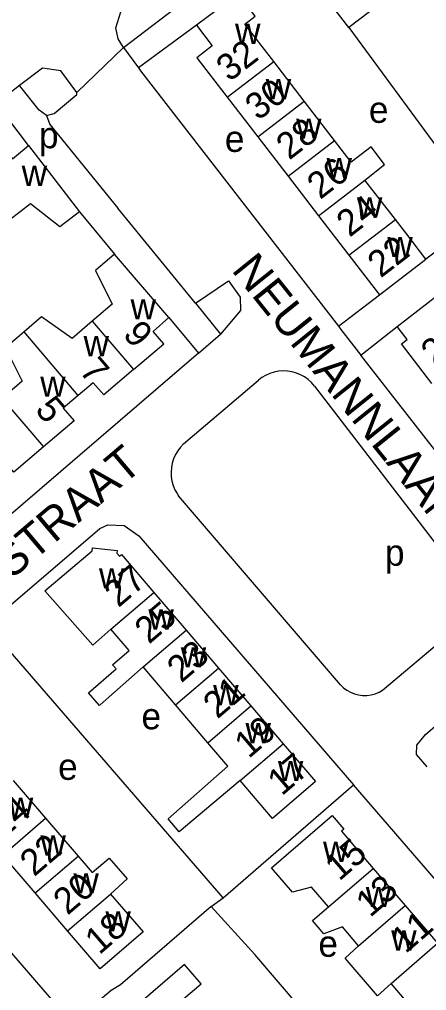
# Model space of a CAD drawing. Extents: x 158848 to 160613, y 385889 to 387762.
# Drawn here: x 160125.8 to 160187.7, y 386514.5 to 386662.2 of the extents above; entities that cross this region are included whole.
import ezdxf

# ---------------------------------------------------------------- set-up
doc = ezdxf.new("R2010")
doc.units = 0
for name, color, linetype in [('BLT_Basislijn', 7, 'Continuous'), ('BLT_Bebouwing', 7, 'Continuous'), ('BLT_Centroide', 7, 'Continuous'), ('BLT_Huisnummer', 7, 'Continuous'), ('BLT_Huisnummer_ tussenligend', 7, 'Continuous'), ('BLT_Onderverdeling_panden', 7, 'Continuous'), ('BLT_Straatnaam', 7, 'Continuous'), ('BLT_Vlakafsluiter', 7, 'Continuous')]:
    doc.layers.add(name, color=color, linetype=linetype)

msp = doc.modelspace()

# ---------------------------------------------------------------- linework, layer by layer
at = {"layer": 'BLT_Basislijn'}
for p, q in [((160141.64, 386657.9), (160185.7, 386691.6)), ((160152.7, 386661.28), (160143.9, 386654.78)), ((160175.85, 386660.94), (160196.64, 386632.62)), ((160141.64, 386657.9), (160143.9, 386654.78)), ((160125.84, 386652.14), (160122.33, 386649.41)), ((160127.21, 386642.98), (160122.33, 386649.41)), ((160152.59, 386619.03), (160140.77, 386633.45)), ((160196.64, 386632.62), (160187.57, 386625.74)), ((160174.29, 386615.54), (160180.52, 386620.31)), ((160152.59, 386619.03), (160156.37, 386614.31)), ((160177.71, 386611.12), (160183.21, 386615.47)), ((160150.76, 386597.65), (160162.12, 386607.31)), ((160170.65, 386606.43), (160191.91, 386578.71)), ((160174.6, 386561), (160150.01, 386589.75)), ((160156.76, 386528.66), (160120.89, 386570.12)), ((160156.76, 386528.66), (160176.56, 386545.83)), ((160222.72, 386492.35), (160176.56, 386545.83)), ((160154.97, 386527.31), (160156.76, 386528.66))]:
    msp.add_line(p, q, dxfattribs=at)
for points in [[(160141.64, 386657.9), (160140.82, 386659.23), (160140.44, 386660.9), (160141.48, 386664.15), (160157.27, 386676.08)], [(160134.55, 386651.06), (160132.09, 386654.35), (160129.31, 386654.75), (160125.84, 386652.14)], [(160143.9, 386654.78), (160144.2, 386654.36), (160174.29, 386615.54)], [(160129.92, 386647.58), (160128.81, 386648.35), (160125.84, 386652.14)], [(160129.92, 386647.58), (160131.09, 386647.88), (160134.55, 386650.74), (160134.55, 386651.06)], [(160129.92, 386647.58), (160130.42, 386646.2), (160140.77, 386633.45)], [(160134.93, 386632.93), (160140.28, 386626.47)], [(160152.59, 386619.03), (160157.57, 386622.45), (160159.37, 386619.95), (160159.42, 386617.92), (160156.37, 386614.31)], [(160148.53, 386616.86), (160153.03, 386611.43)], [(160174.29, 386615.54), (160174.68, 386615.04), (160177.71, 386611.12)], [(160153.03, 386611.43), (160156.37, 386614.31)], [(160153.03, 386611.43), (160120.17, 386583.21), (160117.29, 386580.74)], [(160187.8, 386548.53), (160186.17, 386550.4), (160186.19, 386551.85), (160187.53, 386553.46), (160198.98, 386563.32), (160201.05, 386566.11), (160202.88, 386570.61), (160202.8, 386577), (160201.53, 386580.15), (160198.82, 386584.08), (160177.71, 386611.12)], [(160170.65, 386606.43), (160170.2, 386606.95), (160169.7, 386607.41), (160169.14, 386607.81), (160168.54, 386608.15), (160167.9, 386608.41), (160167.24, 386608.6), (160166.56, 386608.7), (160165.88, 386608.73), (160165.19, 386608.68), (160164.52, 386608.55), (160163.86, 386608.34), (160163.23, 386608.06), (160162.64, 386607.71), (160162.12, 386607.31)], [(160150.76, 386597.65), (160150.28, 386597.16), (160149.86, 386596.6), (160149.51, 386596.01), (160149.23, 386595.38), (160149.03, 386594.72), (160148.9, 386594.04), (160148.85, 386593.35), (160148.88, 386592.66), (160148.99, 386591.98), (160149.18, 386591.32), (160149.45, 386590.68), (160149.79, 386590.08), (160150.01, 386589.75)], [(160120.89, 386570.12), (160138.05, 386584.8), (160139.23, 386585.32), (160141.71, 386585.23), (160143.94, 386583.68), (160176.56, 386545.83)], [(160120.89, 386570.12), (160101.88, 386553.46), (160100.45, 386551.77), (160100.03, 386549.96), (160100.67, 386547.91), (160133.83, 386509.51)], [(160180.47, 386559.88), (160181.01, 386560.18), (160190.85, 386568.52)], [(160174.6, 386561), (160175.07, 386560.56), (160175.58, 386560.18), (160176.14, 386559.88), (160176.73, 386559.64), (160177.34, 386559.48), (160177.97, 386559.4), (160178.61, 386559.4), (160179.24, 386559.48), (160179.86, 386559.64), (160180.47, 386559.88)], [(160154.97, 386527.31), (160141.19, 386515.39), (160139.77, 386514.56), (160133.83, 386509.51)], [(160201.1, 386473.82), (160161.59, 386520.04), (160154.97, 386527.31)]]:
    msp.add_lwpolyline(points, dxfattribs=at)
at = {"layer": 'BLT_Bebouwing'}
for p, q in [((160159.06, 386666.03), (160152.7, 386661.28)), ((160169.07, 386649.76), (160164.45, 386655.76)), ((160157.4, 386650.33), (160162.02, 386644.32)), ((160173.7, 386643.75), (160169.07, 386649.76)), ((160162.02, 386644.32), (160166.65, 386638.32)), ((160127.21, 386642.98), (160134.93, 386632.93)), ((160166.65, 386638.32), (160171.27, 386632.32)), ((160182.94, 386631.75), (160178.32, 386637.75)), ((160171.27, 386632.32), (160175.89, 386626.32)), ((160175.89, 386626.32), (160180.52, 386620.31)), ((160180.52, 386620.31), (160187.57, 386625.74)), ((160183.21, 386615.47), (160191.96, 386622.28)), ((160146.22, 386575.07), (160151.14, 386569.32)), ((160151.14, 386569.32), (160156.06, 386563.57)), ((160149.52, 386557.98), (160144.61, 386563.73)), ((160156.06, 386563.57), (160160.98, 386557.81)), ((160154.44, 386552.22), (160149.52, 386557.98)), ((160160.98, 386557.81), (160165.9, 386552.06)), ((160124.86, 386546.48), (160129.79, 386540.73)), ((160129.79, 386540.73), (160134.73, 386534.98)), ((160128.21, 386529.38), (160123.27, 386535.13)), ((160179.59, 386533.11), (160184.43, 386527.48)), ((160133.14, 386523.62), (160128.21, 386529.38)), ((160184.43, 386527.48), (160189.37, 386521.73)), ((160187.24, 386509.85), (160182.31, 386515.6))]:
    msp.add_line(p, q, dxfattribs=at)
for points in [[(160175.85, 386660.94), (160172.2, 386665.69), (160169.57, 386669.12)], [(160180.71, 386667.21), (160181.94, 386665.61), (160175.85, 386660.94)], [(160164.45, 386655.76), (160160.05, 386661.46), (160161.62, 386662.65), (160159.06, 386666.03)], [(160152.7, 386661.28), (160155.12, 386658.14), (160152.77, 386656.33), (160157.4, 386650.33)], [(160178.32, 386637.75), (160181.3, 386640.13), (160179.26, 386642.78), (160176.24, 386640.45), (160173.7, 386643.75)], [(160118.45, 386639.4), (160123.23, 386643.05), (160124.74, 386640.99), (160127.21, 386642.98)], [(160134.93, 386632.93), (160131.93, 386630.62), (160127.48, 386634.13), (160124.33, 386631.72)], [(160187.57, 386625.74), (160184.52, 386629.71), (160182.94, 386631.75)], [(160140.28, 386626.47), (160137.38, 386623.99), (160139.9, 386618.9), (160136.85, 386616.28)], [(160148.53, 386616.86), (160140.28, 386626.47)], [(160136.85, 386616.28), (160133.8, 386613.67), (160129.15, 386616.93), (160126.54, 386614.69)], [(160143.16, 386608.93), (160147.75, 386612.86), (160146.13, 386614.74), (160148.53, 386616.86)], [(160188.51, 386606.82), (160183.89, 386612.83), (160184.74, 386613.49), (160183.21, 386615.47)], [(160126.54, 386614.69), (160123.71, 386612.25), (160126.23, 386607.17), (160123.18, 386604.56)], [(160143.16, 386608.93), (160138.66, 386605.08), (160137.04, 386606.91), (160134.76, 386604.98)], [(160134.76, 386604.98), (160132.48, 386603.05), (160134.11, 386601.16), (160129.49, 386597.2)], [(160129.49, 386597.2), (160124.98, 386593.32), (160123.38, 386595.22), (160121.11, 386593.27)], [(160139.69, 386569.48), (160136.99, 386567.04), (160129.65, 386575.29), (160136.85, 386581.39), (160136.91, 386581.82), (160140.64, 386581.44), (160140.6, 386581.05), (160141, 386580.57), (160141.3, 386580.83), (160146.22, 386575.07)], [(160144.61, 386563.73), (160138.1, 386558), (160137.98, 386557.89), (160136.3, 386559.81), (160140.5, 386563.47), (160139.98, 386564.05), (160142.47, 386566.22), (160139.69, 386569.48)], [(160159.36, 386546.47), (160150.1, 386538.67), (160148.39, 386540.66), (160157.49, 386548.67), (160154.44, 386552.22)], [(160165.9, 386552.06), (160170.82, 386546.3), (160164.29, 386540.71), (160159.36, 386546.47)], [(160172.79, 386527.26), (160170.2, 386530.26), (160167.3, 386529.51), (160164.11, 386533.2), (160173.33, 386541.17), (160175.13, 386539.09), (160174.74, 386538.76), (160179.59, 386533.11)], [(160134.73, 386534.98), (160136.87, 386532.49), (160139.43, 386534.69), (160142.16, 386531.51), (160139.67, 386529.22)], [(160139.67, 386529.22), (160144.61, 386523.47), (160138.08, 386517.87), (160133.14, 386523.62)], [(160177.36, 386521.35), (160174.9, 386524.22), (160172.05, 386523.19), (160170.35, 386525.17), (160172.79, 386527.26)], [(160182.31, 386515.6), (160180.21, 386513.75), (160175.29, 386519.47), (160177.36, 386521.35)], [(160153.2, 386510.43), (160150.74, 386513.29), (160153.41, 386515.58), (160150.91, 386518.48), (160141.68, 386510.55), (160146.63, 386504.79)]]:
    msp.add_lwpolyline(points, dxfattribs=at)
at = {"layer": 'BLT_Onderverdeling_panden'}
for p, q in [((160157.4, 386650.33), (160164.45, 386655.76)), ((160162.02, 386644.32), (160169.07, 386649.76)), ((160166.65, 386638.32), (160173.7, 386643.75)), ((160171.27, 386632.32), (160178.32, 386637.75)), ((160175.89, 386626.32), (160182.94, 386631.75)), ((160136.85, 386616.28), (160143.16, 386608.93)), ((160134.76, 386604.98), (160126.54, 386614.69)), ((160123.18, 386604.56), (160129.49, 386597.2)), ((160139.69, 386569.48), (160146.22, 386575.07)), ((160144.61, 386563.73), (160151.14, 386569.32)), ((160149.52, 386557.98), (160156.06, 386563.57)), ((160154.44, 386552.22), (160160.98, 386557.81)), ((160159.36, 386546.47), (160165.9, 386552.06)), ((160123.27, 386535.13), (160129.79, 386540.73)), ((160128.21, 386529.38), (160134.73, 386534.98)), ((160172.79, 386527.26), (160179.59, 386533.11)), ((160133.14, 386523.62), (160139.67, 386529.22)), ((160177.36, 386521.35), (160184.43, 386527.48)), ((160182.31, 386515.6), (160189.37, 386521.73))]:
    msp.add_line(p, q, dxfattribs=at)
at = {"layer": 'BLT_Vlakafsluiter'}
msp.add_line((160141.64, 386657.9), (160134.55, 386651.06), dxfattribs=at)

# ---------------------------------------------------------------- texts
at = {"layer": 'BLT_Centroide'}
for s, p in [('w', (160158.58, 386658.44)), ('w', (160163.24, 386650.03)), ('e', (160178.92, 386646.44)), ('w', (160167.85, 386644.03)), ('p', (160128.78, 386642.58)), ('e', (160157.03, 386642.02)), ('w', (160172.48, 386638.03)), ('w', (160126.16, 386636.84)), ('w', (160177.1, 386632.03)), ('w', (160181.73, 386626.03)), ('w', (160142.69, 386616.56)), ('w', (160135.56, 386610.97)), ('w', (160128.97, 386604.81)), ('p', (160181.36, 386579.12)), ('w', (160137.9, 386575.66)), ('w', (160145.41, 386569.41)), ('w', (160150.33, 386563.66)), ('w', (160155.25, 386557.91)), ('e', (160144.36, 386554.25)), ('w', (160160.17, 386552.12)), ('e', (160131.69, 386546.57)), ('w', (160165.09, 386546.38)), ('w', (160124.06, 386540.81)), ('w', (160129, 386535.06)), ('w', (160171.95, 386534.09)), ('w', (160134.01, 386529.31)), ('w', (160178.45, 386527.22)), ('w', (160138.88, 386523.53)), ('w', (160182.31, 386520.62)), ('e', (160171.24, 386519.68))]:
    msp.add_text(s, height=4, dxfattribs=at).set_placement(p)
at = {"layer": 'BLT_Huisnummer'}
for s, rotation, p in [('32', 37.6102, (160157.71, 386652.58)), ('26', 37.6051, (160171.51, 386634.69)), ('22', 37.6051, (160180.7, 386622.76)), ('9', 310.6302, (160141.4, 386614.21)), ('20', 37.564, (160188.83, 386609.3)), ('5', 310.6256, (160128.05, 386602.74)), ('27', 40.529, (160140.85, 386572.65)), ('21', 40.529, (160155.89, 386555.73)), ('17', 40.529, (160165.67, 386544.03)), ('22', 40.6381, (160128.05, 386531.75)), ('15', 40.6838, (160174.4, 386531.08)), ('18', 40.6381, (160137.94, 386519.88))]:
    msp.add_text(s, height=4, rotation=rotation, dxfattribs=at).set_placement(p)
at = {"layer": 'BLT_Huisnummer_ tussenligend'}
for s, rotation, p in [('30', 37.6051, (160162.09, 386646.68)), ('28', 37.6051, (160166.81, 386640.69)), ('24', 37.6051, (160175.98, 386628.96)), ('7', 310.6256, (160134.77, 386608.64)), ('25', 40.529, (160145.49, 386567.1)), ('23', 40.529, (160150.41, 386561.21)), ('19', 40.529, (160160.65, 386549.71)), ('24', 40.6381, (160123.33, 386537.52)), ('20', 40.6381, (160133.12, 386525.89)), ('13', 40.6838, (160179.1, 386525.55)), ('11', 40.6838, (160184.48, 386520.06))]:
    msp.add_text(s, height=4, rotation=rotation, dxfattribs=at).set_placement(p)
at = {"layer": 'BLT_Straatnaam'}
for s, height, rotation, p in [('NEUMANNLAAN', 5, 308.7694, (160157.93, 386624.03)), ('WEISSMANSTRAAT', 4.9999, 40.2276, (160096.78, 386553.42))]:
    msp.add_text(s, height=height, rotation=rotation, dxfattribs=at).set_placement(p)

doc.saveas('drawing.dxf')
